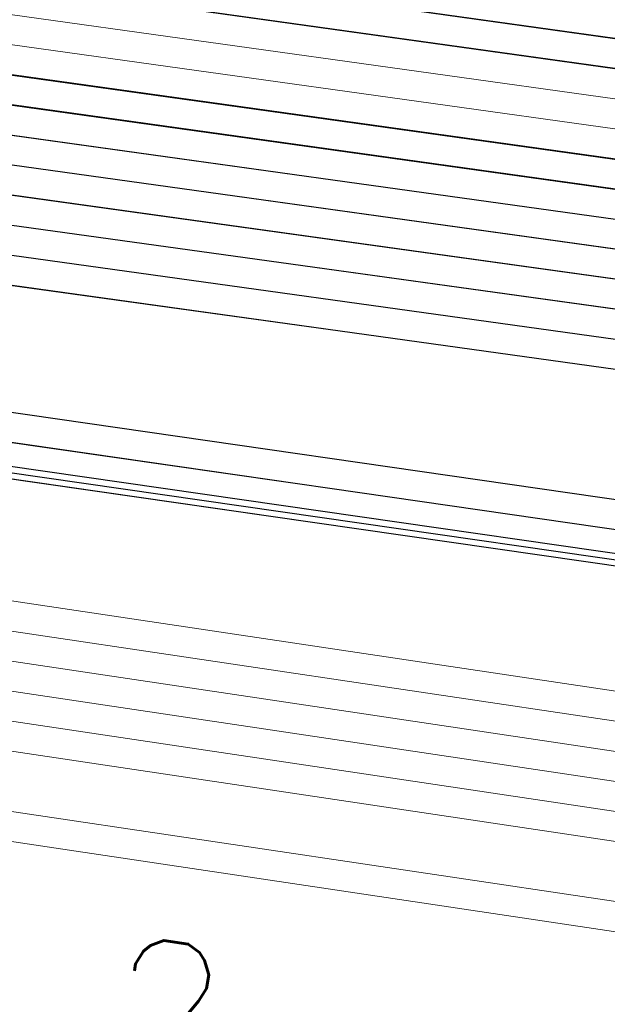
# Model space of a CAD drawing. Header units: metres. Extents: x -502 to 161, y -108 to 174.
# Tile 321 of 656: x -164.692 to -163.713, y -33.701 to -32.062. Entities that reach past the tile are written whole.
import ezdxf

# ---------------------------------------------------------------- set-up
doc = ezdxf.new("R2010")
doc.units = ezdxf.units.M
doc.header["$LTSCALE"] = 0.1
for name, color, linetype in [('BRI31-005.05-5p02-Koordinierung Lageplan 4. BA ZOB West 2022-06-15', 7, 'Continuous'), ('BRI31-005.06-5f07-Koordinierung Lageplan 4. BA ZOB Fernbusbahnh', 7, 'Continuous'), ('BRI32-005.02-5f05-Koordinierung Schemaplan 4 BA ZOB Teilbereich', 7, 'Continuous'), ('BRI32-005.03-5f06-Koordinierung Schemaplan 4 BA ZOB Teilbereich 2 Ost - Bahnhofsallee 2023-01-21', 7, 'Continuous')]:
    doc.layers.add(name, color=color, linetype=linetype)
doc.styles.add('Txt', font='txt_____.ttf')

msp = doc.modelspace()

# ---------------------------------------------------------------- linework, layer by layer
at = {"layer": 'BRI31-005.05-5p02-Koordinierung Lageplan 4. BA ZOB West 2022-06-15', "color": 250, "linetype": 'Continuous', "lineweight": 25, "true_color": 0x333333, "transparency": 33554687, "flags": 128}
for points in [[(-179.1357, -29.7394), (-178.2047, -29.9074), (-176.5237, -30.3244), (-174.8367, -30.8434), (-162.8247, -32.5154), (-157.1227, -33.4214), (-150.6707, -32.1644), (-150.3757, -32.1054), (-126.7397, -27.5954), (-121.8107, -26.6854), (-104.5117, -23.3154), (-93.6067, -21.1744), (-88.8337, -20.4444), (-81.6527, -19.0944), (-75.3827, -18.1294), (-69.6317, -17.1894), (-64.2647, -16.2324), (-63.2977, -15.6984), (-62.6077, -15.0894), (-62.1947, -14.8414), (-59.6597, -14.3864), (-59.3767, -14.3364), (-55.6447, -13.7064)], [(-55.6367, -13.7554), (-59.3687, -14.3854), (-59.6507, -14.4354), (-62.1767, -14.8894), (-62.5777, -15.1304), (-63.2687, -15.7394), (-64.2477, -16.2804), (-69.6237, -17.2384), (-75.3737, -18.1784), (-81.6437, -19.1434), (-88.8257, -20.4934), (-93.5977, -21.2234), (-104.5017, -23.3644), (-121.8007, -26.7344), (-126.7307, -27.6444), (-150.3667, -32.1544), (-150.6607, -32.2134), (-157.1217, -33.4724), (-162.8317, -32.5644), (-174.8437, -30.8934), (-176.5357, -30.3734), (-178.2147, -29.9564), (-179.1357, -29.7904)], [(-55.6287, -13.8044), (-59.3607, -14.4344), (-59.6427, -14.4844), (-62.1587, -14.9374), (-62.5477, -15.1714), (-63.2397, -15.7804), (-64.2307, -16.3284), (-69.6157, -17.2874), (-75.3647, -18.2274), (-81.6347, -19.1924), (-88.8177, -20.5424), (-93.5887, -21.2724), (-104.4917, -23.4134), (-121.7907, -26.7834), (-126.7217, -27.6934), (-150.3577, -32.2034), (-150.6507, -32.2624), (-157.1207, -33.5234), (-162.8387, -32.6134), (-174.8507, -30.9434), (-176.5477, -30.4224), (-178.2247, -30.0054), (-179.1357, -29.8414)], [(-55.6207, -13.8534), (-59.3527, -14.4834), (-59.6277, -14.5324), (-62.1407, -14.9854), (-62.5177, -15.2124), (-63.2107, -15.8214), (-64.2137, -16.3764), (-69.6077, -17.3364), (-75.3557, -18.2764), (-81.6257, -19.2414), (-88.8097, -20.5914), (-93.5797, -21.3214), (-104.4817, -23.4624), (-121.7807, -26.8324), (-126.7127, -27.7424), (-150.3487, -32.2524), (-150.6407, -32.3114), (-157.1197, -33.5744), (-162.8457, -32.6624), (-174.8577, -30.9934), (-176.5597, -30.4714), (-178.2347, -30.0544), (-179.1357, -29.8924)], [(-55.6127, -13.9024), (-59.3447, -14.5324), (-59.6247, -14.5824), (-62.1227, -15.0334), (-62.4877, -15.2534), (-63.1817, -15.8624), (-64.1967, -16.4244), (-69.5997, -17.3854), (-75.3467, -18.3254), (-81.6167, -19.2904), (-88.8017, -20.6404), (-93.5707, -21.3704), (-104.4717, -23.5114), (-121.7707, -26.8814), (-126.7037, -27.7914), (-150.3397, -32.3014), (-150.6307, -32.3604), (-157.1187, -33.6254), (-162.8527, -32.7114), (-174.8647, -31.0434), (-176.5717, -30.5204), (-178.2447, -30.1034), (-179.1357, -29.9434)], [(-55.6047, -13.9514), (-59.3367, -14.5814), (-62.1047, -15.0814), (-62.4577, -15.2944), (-63.1527, -15.9034), (-64.1797, -16.4724), (-69.5917, -17.4344), (-75.3377, -18.3744), (-81.6077, -19.3394), (-88.7937, -20.6894), (-93.5617, -21.4194), (-104.4617, -23.5604), (-121.7607, -26.9304), (-126.6947, -27.8404), (-150.3307, -32.3504), (-150.6207, -32.4094), (-157.1177, -33.6764), (-162.8597, -32.7604), (-174.8717, -31.0934), (-176.5837, -30.5694), (-178.2547, -30.1524), (-179.1357, -29.9944)], [(-56.5667, -14.3244), (-56.9487, -14.6244), (-57.8377, -15.3484), (-58.3257, -15.4954), (-59.9937, -15.7044), (-61.6697, -15.9144), (-63.7887, -16.4534), (-69.5837, -17.4834), (-75.3287, -18.4234), (-81.5687, -19.5644), (-84.6457, -20.1594), (-93.6297, -21.6994), (-104.3877, -23.8594), (-121.7187, -27.1554), (-122.6217, -27.3224), (-126.1537, -27.9814), (-137.6357, -30.1594), (-150.2927, -32.5534), (-151.8867, -32.8594), (-157.0417, -33.8394), (-163.2567, -32.9244), (-174.3647, -31.3244), (-178.3997, -30.6854)], [(-56.5467, -14.3734), (-56.9177, -14.6634), (-57.8137, -15.3934), (-58.3107, -15.5434), (-58.9957, -15.6304), (-59.9877, -15.7544), (-61.6607, -15.9634), (-63.7777, -16.5024), (-69.5757, -17.5324), (-75.3197, -18.4724), (-81.5597, -19.6134), (-84.6367, -20.2084), (-93.6207, -21.7484), (-104.3777, -23.9084), (-121.7097, -27.2044), (-122.6127, -27.3714), (-126.1447, -28.0304), (-137.6267, -30.2084), (-150.2837, -32.6024), (-151.8777, -32.9084), (-157.0407, -33.8904), (-163.2637, -32.9734), (-174.3717, -31.3734), (-178.4067, -30.7344)], [(-62.5057, -14.9114), (-62.7017, -15.0274), (-63.4007, -15.5204), (-64.2987, -16.1364), (-69.6477, -17.0914), (-75.4007, -18.0314), (-81.6707, -18.9964), (-88.8497, -20.3464), (-93.6247, -21.0764), (-104.5317, -23.2174), (-121.8307, -26.5874), (-126.7577, -27.4974), (-150.3937, -32.0074), (-150.6907, -32.0664), (-157.1247, -33.3194), (-162.8107, -32.4174), (-174.8227, -30.7434), (-176.4997, -30.2264), (-178.1847, -29.8094), (-179.1357, -29.6374)], [(-62.4797, -14.9544), (-62.6747, -15.0694), (-63.3727, -15.5614), (-64.2817, -16.1844), (-69.6397, -17.1404), (-75.3917, -18.0804), (-81.6617, -19.0454), (-88.8417, -20.3954), (-93.6157, -21.1254), (-104.5217, -23.2664), (-121.8207, -26.6364), (-126.7487, -27.5464), (-150.3847, -32.0564), (-150.6807, -32.1154), (-157.1237, -33.3704), (-162.8177, -32.4664), (-174.8297, -30.7934), (-176.5117, -30.2754), (-178.1947, -29.8584), (-179.1357, -29.6884)], [(-93.6667, -20.8314), (-98.9447, -21.7314), (-104.5737, -23.0214), (-121.8707, -26.3914), (-126.7937, -27.3014), (-150.4297, -31.8114), (-150.7307, -31.8704), (-157.1287, -33.1154), (-162.7827, -32.2214), (-174.7947, -30.5434), (-178.1657, -29.7114), (-179.1357, -29.5354)], [(-93.6587, -20.8804), (-98.9347, -21.7804), (-104.5627, -23.0704), (-121.8607, -26.4404), (-126.7847, -27.3504), (-150.4207, -31.8604), (-150.7207, -31.9194), (-157.1277, -33.1664), (-162.7897, -32.2704), (-174.8017, -30.5934), (-178.1747, -29.7604), (-179.1357, -29.5864)], [(-178.4137, -30.7834), (-174.3787, -31.4224), (-163.2707, -33.0224), (-157.0397, -33.9414), (-154.7687, -33.5094)]]:
    msp.add_lwpolyline(points, dxfattribs=at)
at = {"layer": 'BRI31-005.05-5p02-Koordinierung Lageplan 4. BA ZOB West 2022-06-15', "color": 7, "linetype": 'Continuous', "lineweight": 13, "transparency": 33554687, "flags": 128}
for points in [[(-61.4667, -16.5364), (-61.8967, -16.5874), (-64.8047, -17.0724), (-67.0677, -17.3534), (-81.2107, -19.8354), (-82.4137, -20.0454), (-83.9977, -20.3754), (-88.8717, -21.3944), (-93.5607, -22.0544), (-96.7847, -22.7254), (-98.7487, -23.1054), (-104.2927, -24.2564), (-104.8637, -24.3634), (-122.5617, -27.6464), (-126.0927, -28.3114), (-137.5747, -30.4814), (-151.2867, -33.0514), (-152.1117, -33.2054), (-156.9627, -34.1054), (-163.4867, -33.2114), (-174.4007, -31.5814), (-178.4277, -30.8814)], [(-61.4607, -16.5864), (-61.8897, -16.6374), (-64.7977, -17.1214), (-67.0607, -17.4024), (-81.2017, -19.8844), (-82.4047, -20.0944), (-83.9877, -20.4244), (-88.8627, -21.4434), (-93.5517, -22.1034), (-96.7747, -22.7744), (-98.7387, -23.1544), (-104.2827, -24.3054), (-104.8547, -24.4124), (-122.5527, -27.6954), (-126.0837, -28.3604), (-137.5657, -30.5304), (-151.2777, -33.1004), (-152.1027, -33.2544), (-156.9617, -34.1564), (-163.4937, -33.2604), (-174.4077, -31.6304), (-178.4347, -30.9304)], [(-178.4417, -30.9794), (-174.4147, -31.6794), (-163.5007, -33.3094), (-156.9607, -34.2074), (-152.0937, -33.3034), (-151.2687, -33.1494), (-137.5567, -30.5794), (-126.0747, -28.4094), (-122.5437, -27.7444), (-104.8457, -24.4614), (-104.2727, -24.3544), (-98.7287, -23.2034), (-96.7647, -22.8234), (-93.5427, -22.1524), (-88.8537, -21.4924), (-83.9777, -20.4734), (-82.3957, -20.1434), (-81.1927, -19.9334), (-67.0537, -17.4514), (-64.7907, -17.1704), (-61.8827, -16.6874), (-61.4547, -16.6364)], [(-61.4487, -16.6864), (-61.8757, -16.7374), (-64.7837, -17.2194), (-67.0467, -17.5004), (-81.1837, -19.9824), (-82.3867, -20.1924), (-83.9677, -20.5224), (-88.8447, -21.5414), (-93.5337, -22.2014), (-96.7547, -22.8724), (-98.7187, -23.2524), (-104.2627, -24.4034), (-104.8367, -24.5104), (-122.5347, -27.7934), (-126.0657, -28.4584), (-137.5477, -30.6284), (-151.2597, -33.1984), (-152.0847, -33.3524), (-156.9597, -34.2584), (-163.5077, -33.3584), (-174.4217, -31.7284), (-178.4487, -31.0284)], [(-178.4557, -31.0774), (-174.4287, -31.7774), (-163.5147, -33.4074), (-156.9587, -34.3094), (-152.0757, -33.4014), (-151.2507, -33.2474), (-137.5387, -30.6774), (-126.0567, -28.5074), (-122.5257, -27.8424), (-104.8277, -24.5594), (-104.2527, -24.4524), (-98.7087, -23.3014), (-96.7447, -22.9214), (-93.5247, -22.2504), (-88.8357, -21.5904), (-83.9577, -20.5714), (-82.3777, -20.2414), (-81.1747, -20.0314), (-67.0397, -17.5494), (-64.7767, -17.2684), (-61.8687, -16.7874), (-61.4427, -16.7364)], [(-178.4627, -31.1264), (-174.4357, -31.8264), (-163.5217, -33.4564), (-156.9577, -34.3604), (-152.0667, -33.4504), (-151.2417, -33.2964), (-137.5297, -30.7264), (-126.0477, -28.5564), (-122.5167, -27.8914), (-104.8187, -24.6084), (-104.2427, -24.5014), (-98.6987, -23.3504), (-96.7347, -22.9704), (-93.5157, -22.2994), (-88.8267, -21.6394), (-83.9477, -20.6204), (-82.3687, -20.2904), (-81.1657, -20.0804), (-67.0327, -17.5984), (-64.7697, -17.3174), (-61.8617, -16.8374), (-61.4367, -16.7864)], [(-96.7147, -23.0684), (-98.6787, -23.4484), (-104.2227, -24.5994), (-104.8007, -24.7064), (-122.4987, -27.9894), (-126.0287, -28.6544), (-137.5117, -30.8244), (-151.2237, -33.3944), (-152.0487, -33.5484), (-156.9557, -34.4624), (-163.5357, -33.5544), (-174.4497, -31.9244), (-178.4697, -31.1754)], [(-96.7047, -23.1184), (-98.6687, -23.4984), (-104.2127, -24.6474), (-104.7917, -24.7554), (-122.4897, -28.0384), (-126.0197, -28.7034), (-137.5027, -30.8734), (-151.2147, -33.4434), (-152.0397, -33.5974), (-156.9547, -34.5134), (-163.5427, -33.6034), (-174.4567, -31.9734), (-178.4767, -31.2244)]]:
    msp.add_lwpolyline(points, dxfattribs=at)
at = {"layer": 'BRI31-005.05-5p02-Koordinierung Lageplan 4. BA ZOB West 2022-06-15', "color": 251, "linetype": 'Continuous', "lineweight": 13, "true_color": 0x5b5b5b, "transparency": 33554687, "flags": 128}
for points in [[(-93.6507, -20.9294), (-98.8777, -21.8214), (-104.5517, -23.1194), (-121.8507, -26.4894), (-126.7757, -27.3994), (-150.4117, -31.9094), (-150.7107, -31.9684), (-157.1267, -33.2174), (-162.7967, -32.3194), (-174.8087, -30.6434), (-176.5547, -29.7624), (-176.4667, -28.8414), (-176.3907, -28.5144)], [(-93.6427, -20.9784), (-98.9147, -21.8784), (-104.5407, -23.1684), (-121.8407, -26.5384), (-126.7667, -27.4484), (-150.4027, -31.9584), (-150.7007, -32.0174), (-157.1257, -33.2684), (-162.8037, -32.3684), (-174.8157, -30.6934), (-176.6607, -29.8214), (-176.5657, -28.8254), (-176.4877, -28.4914)]]:
    msp.add_lwpolyline(points, dxfattribs=at)
at = {"layer": 'BRI31-005.05-5p02-Koordinierung Lageplan 4. BA ZOB West 2022-06-15', "color": 116, "linetype": 'Continuous', "lineweight": 13, "true_color": 0x007f3f, "transparency": 33554687, "flags": 128}
for points in [[(-126.7577, -27.4974), (-150.3927, -32.0074), (-150.6917, -32.0664), (-157.1247, -33.3194), (-162.8117, -32.4184), (-174.8387, -30.7404), (-176.6607, -29.8214), (-176.5657, -28.8254), (-176.4877, -28.4914), (-176.2937, -28.5374), (-176.3677, -28.8574), (-176.4487, -29.7034), (-174.7787, -30.5464), (-162.7817, -32.2204), (-157.1287, -33.1154), (-150.7297, -31.8704), (-150.4307, -31.8114), (-126.7937, -27.3014)], [(-126.7487, -27.5464), (-150.3837, -32.0564), (-150.6817, -32.1154), (-157.1237, -33.3704), (-162.8187, -32.4674), (-174.8447, -30.7904), (-176.7667, -29.8814), (-176.6647, -28.8094), (-176.5847, -28.4684), (-176.3907, -28.5144), (-176.4667, -28.8414), (-176.5547, -29.7614), (-174.7867, -30.5964), (-162.7887, -32.2694), (-157.1277, -33.1664), (-150.7197, -31.9194), (-150.4217, -31.8604), (-126.7847, -27.3504)]]:
    msp.add_lwpolyline(points, dxfattribs=at)
at = {"layer": 'BRI31-005.05-5p02-Koordinierung Lageplan 4. BA ZOB West 2022-06-15', "color": 114, "linetype": 'Continuous', "lineweight": 25, "true_color": 0x00994c, "transparency": 33554687, "flags": 128}
msp.add_lwpolyline([(-147.5077, -48.5404), (-149.9317, -47.5274), (-150.3717, -47.1584), (-151.4517, -44.7494), (-152.9727, -41.2184), (-153.1397, -40.7934), (-153.4967, -37.8694), (-154.1307, -34.4404), (-154.2627, -33.7494), (-154.4377, -33.5644), (-154.7687, -33.4994), (-154.8317, -33.5104), (-157.0407, -33.9304), (-163.2697, -33.0124), (-174.3777, -31.4124), (-178.4117, -30.7734)], dxfattribs=at)
at = {"layer": 'BRI31-005.05-5p02-Koordinierung Lageplan 4. BA ZOB West 2022-06-15', "color": 1, "linetype": 'Continuous', "lineweight": 25, "true_color": 0xff0000, "transparency": 33554687, "flags": 128}
msp.add_lwpolyline([(-178.4147, -30.7934), (-174.3807, -31.4324), (-163.2727, -33.0324), (-157.0397, -33.9514), (-154.8247, -33.5304), (-154.7707, -33.5194), (-154.4477, -33.5824), (-154.2807, -33.7594), (-154.1507, -34.4444), (-153.5167, -37.8734), (-153.1597, -40.7974), (-152.9907, -41.2264), (-151.4697, -44.7574), (-150.3877, -47.1704), (-149.9417, -47.5454), (-147.5157, -48.5584), (-147.0537, -48.7424), (-146.8017, -48.9034), (-146.4007, -48.9914), (-146.0877, -48.9824), (-145.5437, -48.6024), (-144.8637, -48.2134), (-142.8837, -47.8324)], dxfattribs=at)
at = {"layer": 'BRI31-005.06-5f07-Koordinierung Lageplan 4. BA ZOB Fernbusbahnh', "color": 250, "linetype": 'Continuous', "lineweight": 20, "true_color": 0x333333, "transparency": 33554687, "flags": 128}
for points in [[(-179.1357, -29.7394), (-178.2047, -29.9074), (-176.5237, -30.3244), (-174.8367, -30.8434), (-162.8247, -32.5154), (-157.1227, -33.4214), (-150.6707, -32.1644), (-150.3757, -32.1054), (-126.7397, -27.5954), (-121.8107, -26.6854), (-104.5117, -23.3154), (-93.6067, -21.1744), (-88.8337, -20.4444), (-81.6527, -19.0944), (-75.3827, -18.1294), (-69.6317, -17.1894), (-64.2647, -16.2324), (-63.2977, -15.6984), (-62.6077, -15.0894), (-62.1947, -14.8414), (-59.6597, -14.3864), (-59.3767, -14.3364), (-55.6447, -13.7064)], [(-55.6367, -13.7554), (-59.3687, -14.3854), (-59.6507, -14.4354), (-62.1767, -14.8894), (-62.5777, -15.1304), (-63.2687, -15.7394), (-64.2477, -16.2804), (-69.6237, -17.2384), (-75.3737, -18.1784), (-81.6437, -19.1434), (-88.8257, -20.4934), (-93.5977, -21.2234), (-104.5017, -23.3644), (-121.8007, -26.7344), (-126.7307, -27.6444), (-150.3667, -32.1544), (-150.6607, -32.2134), (-157.1217, -33.4724), (-162.8317, -32.5644), (-174.8437, -30.8934), (-176.5357, -30.3734), (-178.2147, -29.9564), (-179.1357, -29.7904)], [(-55.6287, -13.8044), (-59.3607, -14.4344), (-59.6427, -14.4844), (-62.1587, -14.9374), (-62.5477, -15.1714), (-63.2397, -15.7804), (-64.2307, -16.3284), (-69.6157, -17.2874), (-75.3647, -18.2274), (-81.6347, -19.1924), (-88.8177, -20.5424), (-93.5887, -21.2724), (-104.4917, -23.4134), (-121.7907, -26.7834), (-126.7217, -27.6934), (-150.3577, -32.2034), (-150.6507, -32.2624), (-157.1207, -33.5234), (-162.8387, -32.6134), (-174.8507, -30.9434), (-176.5477, -30.4224), (-178.2247, -30.0054), (-179.1357, -29.8414)], [(-55.6207, -13.8534), (-59.3527, -14.4834), (-59.6277, -14.5324), (-62.1407, -14.9854), (-62.5177, -15.2124), (-63.2107, -15.8214), (-64.2137, -16.3764), (-69.6077, -17.3364), (-75.3557, -18.2764), (-81.6257, -19.2414), (-88.8097, -20.5914), (-93.5797, -21.3214), (-104.4817, -23.4624), (-121.7807, -26.8324), (-126.7127, -27.7424), (-150.3487, -32.2524), (-150.6407, -32.3114), (-157.1197, -33.5744), (-162.8457, -32.6624), (-174.8577, -30.9934), (-176.5597, -30.4714), (-178.2347, -30.0544), (-179.1357, -29.8924)], [(-55.6127, -13.9024), (-59.3447, -14.5324), (-59.6247, -14.5824), (-62.1227, -15.0334), (-62.4877, -15.2534), (-63.1817, -15.8624), (-64.1967, -16.4244), (-69.5997, -17.3854), (-75.3467, -18.3254), (-81.6167, -19.2904), (-88.8017, -20.6404), (-93.5707, -21.3704), (-104.4717, -23.5114), (-121.7707, -26.8814), (-126.7037, -27.7914), (-150.3397, -32.3014), (-150.6307, -32.3604), (-157.1187, -33.6254), (-162.8527, -32.7114), (-174.8647, -31.0434), (-176.5717, -30.5204), (-178.2447, -30.1034), (-179.1357, -29.9434)], [(-55.6047, -13.9514), (-59.3367, -14.5814), (-62.1047, -15.0814), (-62.4577, -15.2944), (-63.1527, -15.9034), (-64.1797, -16.4724), (-69.5917, -17.4344), (-75.3377, -18.3744), (-81.6077, -19.3394), (-88.7937, -20.6894), (-93.5617, -21.4194), (-104.4617, -23.5604), (-121.7607, -26.9304), (-126.6947, -27.8404), (-150.3307, -32.3504), (-150.6207, -32.4094), (-157.1177, -33.6764), (-162.8597, -32.7604), (-174.8717, -31.0934), (-176.5837, -30.5694), (-178.2547, -30.1524), (-179.1357, -29.9944)], [(-56.5667, -14.3244), (-56.9487, -14.6244), (-57.8377, -15.3484), (-58.3257, -15.4954), (-59.9937, -15.7044), (-61.6697, -15.9144), (-63.7887, -16.4534), (-69.5837, -17.4834), (-75.3287, -18.4234), (-81.5687, -19.5644), (-84.6457, -20.1594), (-93.6297, -21.6994), (-104.3877, -23.8594), (-121.7187, -27.1554), (-122.6217, -27.3224), (-126.1537, -27.9814), (-137.6357, -30.1594), (-150.2927, -32.5534), (-151.8867, -32.8594), (-157.0417, -33.8394), (-163.2567, -32.9244), (-174.3647, -31.3244), (-178.3997, -30.6854)], [(-56.5467, -14.3734), (-56.9177, -14.6634), (-57.8137, -15.3934), (-58.3107, -15.5434), (-58.9957, -15.6304), (-59.9877, -15.7544), (-61.6607, -15.9634), (-63.7777, -16.5024), (-69.5757, -17.5324), (-75.3197, -18.4724), (-81.5597, -19.6134), (-84.6367, -20.2084), (-93.6207, -21.7484), (-104.3777, -23.9084), (-121.7097, -27.2044), (-122.6127, -27.3714), (-126.1447, -28.0304), (-137.6267, -30.2084), (-150.2837, -32.6024), (-151.8777, -32.9084), (-157.0407, -33.8904), (-163.2637, -32.9734), (-174.3717, -31.3734), (-178.4067, -30.7344)], [(-62.5057, -14.9114), (-62.7017, -15.0274), (-63.4007, -15.5204), (-64.2987, -16.1364), (-69.6477, -17.0914), (-75.4007, -18.0314), (-81.6707, -18.9964), (-88.8497, -20.3464), (-93.6247, -21.0764), (-104.5317, -23.2174), (-121.8307, -26.5874), (-126.7577, -27.4974), (-150.3937, -32.0074), (-150.6907, -32.0664), (-157.1247, -33.3194), (-162.8107, -32.4174), (-174.8227, -30.7434), (-176.4997, -30.2264), (-178.1847, -29.8094), (-179.1357, -29.6374)], [(-62.4797, -14.9544), (-62.6747, -15.0694), (-63.3727, -15.5614), (-64.2817, -16.1844), (-69.6397, -17.1404), (-75.3917, -18.0804), (-81.6617, -19.0454), (-88.8417, -20.3954), (-93.6157, -21.1254), (-104.5217, -23.2664), (-121.8207, -26.6364), (-126.7487, -27.5464), (-150.3847, -32.0564), (-150.6807, -32.1154), (-157.1237, -33.3704), (-162.8177, -32.4664), (-174.8297, -30.7934), (-176.5117, -30.2754), (-178.1947, -29.8584), (-179.1357, -29.6884)], [(-93.6667, -20.8314), (-98.9447, -21.7314), (-104.5737, -23.0214), (-121.8707, -26.3914), (-126.7937, -27.3014), (-150.4297, -31.8114), (-150.7307, -31.8704), (-157.1287, -33.1154), (-162.7827, -32.2214), (-174.7947, -30.5434), (-178.1657, -29.7114), (-179.1357, -29.5354)], [(-93.6587, -20.8804), (-98.9347, -21.7804), (-104.5627, -23.0704), (-121.8607, -26.4404), (-126.7847, -27.3504), (-150.4207, -31.8604), (-150.7207, -31.9194), (-157.1277, -33.1664), (-162.7897, -32.2704), (-174.8017, -30.5934), (-178.1747, -29.7604), (-179.1357, -29.5864)], [(-178.4137, -30.7834), (-174.3787, -31.4224), (-163.2707, -33.0224), (-157.0397, -33.9414), (-154.7687, -33.5094)]]:
    msp.add_lwpolyline(points, dxfattribs=at)
at = {"layer": 'BRI31-005.06-5f07-Koordinierung Lageplan 4. BA ZOB Fernbusbahnh', "color": 7, "linetype": 'Continuous', "lineweight": 9, "transparency": 33554687, "flags": 128}
for points in [[(-61.4667, -16.5364), (-61.8967, -16.5874), (-64.8047, -17.0724), (-67.0677, -17.3534), (-81.2107, -19.8354), (-82.4137, -20.0454), (-83.9977, -20.3754), (-88.8717, -21.3944), (-93.5607, -22.0544), (-96.7847, -22.7254), (-98.7487, -23.1054), (-104.2927, -24.2564), (-104.8637, -24.3634), (-122.5617, -27.6464), (-126.0927, -28.3114), (-137.5747, -30.4814), (-151.2867, -33.0514), (-152.1117, -33.2054), (-156.9627, -34.1054), (-163.4867, -33.2114), (-174.4007, -31.5814), (-178.4277, -30.8814)], [(-61.4607, -16.5864), (-61.8897, -16.6374), (-64.7977, -17.1214), (-67.0607, -17.4024), (-81.2017, -19.8844), (-82.4047, -20.0944), (-83.9877, -20.4244), (-88.8627, -21.4434), (-93.5517, -22.1034), (-96.7747, -22.7744), (-98.7387, -23.1544), (-104.2827, -24.3054), (-104.8547, -24.4124), (-122.5527, -27.6954), (-126.0837, -28.3604), (-137.5657, -30.5304), (-151.2777, -33.1004), (-152.1027, -33.2544), (-156.9617, -34.1564), (-163.4937, -33.2604), (-174.4077, -31.6304), (-178.4347, -30.9304)], [(-178.4417, -30.9794), (-174.4147, -31.6794), (-163.5007, -33.3094), (-156.9607, -34.2074), (-152.0937, -33.3034), (-151.2687, -33.1494), (-137.5567, -30.5794), (-126.0747, -28.4094), (-122.5437, -27.7444), (-104.8457, -24.4614), (-104.2727, -24.3544), (-98.7287, -23.2034), (-96.7647, -22.8234), (-93.5427, -22.1524), (-88.8537, -21.4924), (-83.9777, -20.4734), (-82.3957, -20.1434), (-81.1927, -19.9334), (-67.0537, -17.4514), (-64.7907, -17.1704), (-61.8827, -16.6874), (-61.4547, -16.6364)], [(-61.4487, -16.6864), (-61.8757, -16.7374), (-64.7837, -17.2194), (-67.0467, -17.5004), (-81.1837, -19.9824), (-82.3867, -20.1924), (-83.9677, -20.5224), (-88.8447, -21.5414), (-93.5337, -22.2014), (-96.7547, -22.8724), (-98.7187, -23.2524), (-104.2627, -24.4034), (-104.8367, -24.5104), (-122.5347, -27.7934), (-126.0657, -28.4584), (-137.5477, -30.6284), (-151.2597, -33.1984), (-152.0847, -33.3524), (-156.9597, -34.2584), (-163.5077, -33.3584), (-174.4217, -31.7284), (-178.4487, -31.0284)], [(-178.4557, -31.0774), (-174.4287, -31.7774), (-163.5147, -33.4074), (-156.9587, -34.3094), (-152.0757, -33.4014), (-151.2507, -33.2474), (-137.5387, -30.6774), (-126.0567, -28.5074), (-122.5257, -27.8424), (-104.8277, -24.5594), (-104.2527, -24.4524), (-98.7087, -23.3014), (-96.7447, -22.9214), (-93.5247, -22.2504), (-88.8357, -21.5904), (-83.9577, -20.5714), (-82.3777, -20.2414), (-81.1747, -20.0314), (-67.0397, -17.5494), (-64.7767, -17.2684), (-61.8687, -16.7874), (-61.4427, -16.7364)], [(-178.4627, -31.1264), (-174.4357, -31.8264), (-163.5217, -33.4564), (-156.9577, -34.3604), (-152.0667, -33.4504), (-151.2417, -33.2964), (-137.5297, -30.7264), (-126.0477, -28.5564), (-122.5167, -27.8914), (-104.8187, -24.6084), (-104.2427, -24.5014), (-98.6987, -23.3504), (-96.7347, -22.9704), (-93.5157, -22.2994), (-88.8267, -21.6394), (-83.9477, -20.6204), (-82.3687, -20.2904), (-81.1657, -20.0804), (-67.0327, -17.5984), (-64.7697, -17.3174), (-61.8617, -16.8374), (-61.4367, -16.7864)], [(-96.7147, -23.0684), (-98.6787, -23.4484), (-104.2227, -24.5994), (-104.8007, -24.7064), (-122.4987, -27.9894), (-126.0287, -28.6544), (-137.5117, -30.8244), (-151.2237, -33.3944), (-152.0487, -33.5484), (-156.9557, -34.4624), (-163.5357, -33.5544), (-174.4497, -31.9244), (-178.4697, -31.1754)], [(-96.7047, -23.1184), (-98.6687, -23.4984), (-104.2127, -24.6474), (-104.7917, -24.7554), (-122.4897, -28.0384), (-126.0197, -28.7034), (-137.5027, -30.8734), (-151.2147, -33.4434), (-152.0397, -33.5974), (-156.9547, -34.5134), (-163.5427, -33.6034), (-174.4567, -31.9734), (-178.4767, -31.2244)]]:
    msp.add_lwpolyline(points, dxfattribs=at)
at = {"layer": 'BRI31-005.06-5f07-Koordinierung Lageplan 4. BA ZOB Fernbusbahnh', "color": 114, "linetype": 'Continuous', "lineweight": 20, "true_color": 0x00994c, "transparency": 33554687, "flags": 128}
msp.add_lwpolyline([(-147.5077, -48.5404), (-149.9317, -47.5274), (-150.3717, -47.1584), (-151.4517, -44.7494), (-152.9727, -41.2184), (-153.1397, -40.7934), (-153.4967, -37.8694), (-154.1307, -34.4404), (-154.2627, -33.7494), (-154.4377, -33.5644), (-154.7687, -33.4994), (-154.8317, -33.5104), (-157.0407, -33.9304), (-163.2697, -33.0124), (-174.3777, -31.4124), (-178.4117, -30.7734)], dxfattribs=at)
at = {"layer": 'BRI31-005.06-5f07-Koordinierung Lageplan 4. BA ZOB Fernbusbahnh', "color": 1, "linetype": 'Continuous', "lineweight": 20, "true_color": 0xff0000, "transparency": 33554687, "flags": 128}
msp.add_lwpolyline([(-178.4147, -30.7934), (-174.3807, -31.4324), (-163.2727, -33.0324), (-157.0397, -33.9514), (-154.8247, -33.5304), (-154.7707, -33.5194), (-154.4477, -33.5824), (-154.2807, -33.7594), (-154.1507, -34.4444), (-153.5167, -37.8734), (-153.1597, -40.7974), (-152.9907, -41.2264), (-151.4697, -44.7574), (-150.3877, -47.1704), (-149.9417, -47.5454), (-147.5157, -48.5584), (-147.0537, -48.7424), (-146.8017, -48.9034), (-146.4007, -48.9914), (-146.0877, -48.9824), (-145.5437, -48.6024), (-144.8637, -48.2134), (-142.8837, -47.8324)], dxfattribs=at)
at = {"layer": 'BRI32-005.02-5f05-Koordinierung Schemaplan 4 BA ZOB Teilbereich', "color": 250, "linetype": 'Continuous', "lineweight": 25, "true_color": 0x333333, "transparency": 33554687, "flags": 128}
for points in [[(-179.1357, -29.7394), (-178.2047, -29.9074), (-176.5237, -30.3244), (-174.8367, -30.8434), (-162.8247, -32.5154), (-157.1227, -33.4214), (-150.6707, -32.1644), (-150.3757, -32.1054), (-126.7397, -27.5954), (-121.8107, -26.6854), (-104.5117, -23.3154), (-93.6067, -21.1744), (-88.8337, -20.4444), (-81.6527, -19.0944), (-75.3827, -18.1294), (-69.6317, -17.1894), (-64.2647, -16.2324), (-63.2977, -15.6984), (-62.6077, -15.0894), (-62.1947, -14.8414), (-59.6597, -14.3864), (-59.3767, -14.3364), (-55.6447, -13.7064)], [(-55.6367, -13.7554), (-59.3687, -14.3854), (-59.6507, -14.4354), (-62.1767, -14.8894), (-62.5777, -15.1304), (-63.2687, -15.7394), (-64.2477, -16.2804), (-69.6237, -17.2384), (-75.3737, -18.1784), (-81.6437, -19.1434), (-88.8257, -20.4934), (-93.5977, -21.2234), (-104.5017, -23.3644), (-121.8007, -26.7344), (-126.7307, -27.6444), (-150.3667, -32.1544), (-150.6607, -32.2134), (-157.1217, -33.4724), (-162.8317, -32.5644), (-174.8437, -30.8934), (-176.5357, -30.3734), (-178.2147, -29.9564), (-179.1357, -29.7904)], [(-55.6287, -13.8044), (-59.3607, -14.4344), (-59.6427, -14.4844), (-62.1587, -14.9374), (-62.5477, -15.1714), (-63.2397, -15.7804), (-64.2307, -16.3284), (-69.6157, -17.2874), (-75.3647, -18.2274), (-81.6347, -19.1924), (-88.8177, -20.5424), (-93.5887, -21.2724), (-104.4917, -23.4134), (-121.7907, -26.7834), (-126.7217, -27.6934), (-150.3577, -32.2034), (-150.6507, -32.2624), (-157.1207, -33.5234), (-162.8387, -32.6134), (-174.8507, -30.9434), (-176.5477, -30.4224), (-178.2247, -30.0054), (-179.1357, -29.8414)], [(-55.6207, -13.8534), (-59.3527, -14.4834), (-59.6277, -14.5324), (-62.1407, -14.9854), (-62.5177, -15.2124), (-63.2107, -15.8214), (-64.2137, -16.3764), (-69.6077, -17.3364), (-75.3557, -18.2764), (-81.6257, -19.2414), (-88.8097, -20.5914), (-93.5797, -21.3214), (-104.4817, -23.4624), (-121.7807, -26.8324), (-126.7127, -27.7424), (-150.3487, -32.2524), (-150.6407, -32.3114), (-157.1197, -33.5744), (-162.8457, -32.6624), (-174.8577, -30.9934), (-176.5597, -30.4714), (-178.2347, -30.0544), (-179.1357, -29.8924)], [(-55.6127, -13.9024), (-59.3447, -14.5324), (-59.6247, -14.5824), (-62.1227, -15.0334), (-62.4877, -15.2534), (-63.1817, -15.8624), (-64.1967, -16.4244), (-69.5997, -17.3854), (-75.3467, -18.3254), (-81.6167, -19.2904), (-88.8017, -20.6404), (-93.5707, -21.3704), (-104.4717, -23.5114), (-121.7707, -26.8814), (-126.7037, -27.7914), (-150.3397, -32.3014), (-150.6307, -32.3604), (-157.1187, -33.6254), (-162.8527, -32.7114), (-174.8647, -31.0434), (-176.5717, -30.5204), (-178.2447, -30.1034), (-179.1357, -29.9434)], [(-55.6047, -13.9514), (-59.3367, -14.5814), (-62.1047, -15.0814), (-62.4577, -15.2944), (-63.1527, -15.9034), (-64.1797, -16.4724), (-69.5917, -17.4344), (-75.3377, -18.3744), (-81.6077, -19.3394), (-88.7937, -20.6894), (-93.5617, -21.4194), (-104.4617, -23.5604), (-121.7607, -26.9304), (-126.6947, -27.8404), (-150.3307, -32.3504), (-150.6207, -32.4094), (-157.1177, -33.6764), (-162.8597, -32.7604), (-174.8717, -31.0934), (-176.5837, -30.5694), (-178.2547, -30.1524), (-179.1357, -29.9944)], [(-56.5667, -14.3244), (-56.9487, -14.6244), (-57.8377, -15.3484), (-58.3257, -15.4954), (-59.9937, -15.7044), (-61.6697, -15.9144), (-63.7887, -16.4534), (-69.5837, -17.4834), (-75.3287, -18.4234), (-81.5687, -19.5644), (-84.6457, -20.1594), (-93.6297, -21.6994), (-104.3877, -23.8594), (-121.7187, -27.1554), (-122.6217, -27.3224), (-126.1537, -27.9814), (-137.6357, -30.1594), (-150.2927, -32.5534), (-151.8867, -32.8594), (-157.0417, -33.8394), (-163.2567, -32.9244), (-174.3647, -31.3244), (-178.3997, -30.6854)], [(-56.5467, -14.3734), (-56.9177, -14.6634), (-57.8137, -15.3934), (-58.3107, -15.5434), (-58.9957, -15.6304), (-59.9877, -15.7544), (-61.6607, -15.9634), (-63.7777, -16.5024), (-69.5757, -17.5324), (-75.3197, -18.4724), (-81.5597, -19.6134), (-84.6367, -20.2084), (-93.6207, -21.7484), (-104.3777, -23.9084), (-121.7097, -27.2044), (-122.6127, -27.3714), (-126.1447, -28.0304), (-137.6267, -30.2084), (-150.2837, -32.6024), (-151.8777, -32.9084), (-157.0407, -33.8904), (-163.2637, -32.9734), (-174.3717, -31.3734), (-178.4067, -30.7344)], [(-93.6667, -20.8314), (-98.9447, -21.7314), (-104.5737, -23.0214), (-121.8707, -26.3914), (-126.7937, -27.3014), (-150.4297, -31.8114), (-150.7307, -31.8704), (-157.1287, -33.1154), (-162.7827, -32.2214), (-174.7947, -30.5434), (-178.1657, -29.7114), (-179.1357, -29.5354)], [(-93.6587, -20.8804), (-98.9347, -21.7804), (-104.5627, -23.0704), (-121.8607, -26.4404), (-126.7847, -27.3504), (-150.4207, -31.8604), (-150.7207, -31.9194), (-157.1277, -33.1664), (-162.7897, -32.2704), (-174.8017, -30.5934), (-178.1747, -29.7604), (-179.1357, -29.5864)]]:
    msp.add_lwpolyline(points, dxfattribs=at)
at = {"layer": 'BRI32-005.02-5f05-Koordinierung Schemaplan 4 BA ZOB Teilbereich', "color": 251, "linetype": 'Continuous', "lineweight": 13, "true_color": 0x5b5b5b, "transparency": 33554687, "flags": 128}
for points in [[(-93.6507, -20.9294), (-98.8777, -21.8214), (-104.5517, -23.1194), (-121.8507, -26.4894), (-126.7757, -27.3994), (-150.4117, -31.9094), (-150.7107, -31.9684), (-157.1267, -33.2174), (-162.7967, -32.3194), (-174.8087, -30.6434), (-176.5547, -29.7624), (-176.4667, -28.8414), (-176.3907, -28.5144)], [(-93.6427, -20.9784), (-98.9147, -21.8784), (-104.5407, -23.1684), (-121.8407, -26.5384), (-126.7667, -27.4484), (-150.4027, -31.9584), (-150.7007, -32.0174), (-157.1257, -33.2684), (-162.8037, -32.3684), (-174.8157, -30.6934), (-176.6607, -29.8214), (-176.5657, -28.8254), (-176.4877, -28.4914)]]:
    msp.add_lwpolyline(points, dxfattribs=at)
at = {"layer": 'BRI32-005.02-5f05-Koordinierung Schemaplan 4 BA ZOB Teilbereich', "color": 7, "linetype": 'Continuous', "lineweight": 13, "transparency": 33554687, "flags": 128}
for points in [[(-96.7147, -23.0684), (-98.6787, -23.4484), (-104.2227, -24.5994), (-104.8007, -24.7064), (-122.4987, -27.9894), (-126.0287, -28.6544), (-137.5117, -30.8244), (-151.2237, -33.3944), (-152.0487, -33.5484), (-156.9557, -34.4624), (-163.5357, -33.5544), (-174.4497, -31.9244), (-178.4697, -31.1754)], [(-96.7047, -23.1184), (-98.6687, -23.4984), (-104.2127, -24.6474), (-104.7917, -24.7554), (-122.4897, -28.0384), (-126.0197, -28.7034), (-137.5027, -30.8734), (-151.2147, -33.4434), (-152.0397, -33.5974), (-156.9547, -34.5134), (-163.5427, -33.6034), (-174.4567, -31.9734), (-178.4767, -31.2244)]]:
    msp.add_lwpolyline(points, dxfattribs=at)
at = {"layer": 'BRI32-005.02-5f05-Koordinierung Schemaplan 4 BA ZOB Teilbereich', "color": 116, "linetype": 'Continuous', "lineweight": 13, "true_color": 0x007f3f, "transparency": 33554687, "flags": 128}
for points in [[(-126.7577, -27.4974), (-150.3927, -32.0074), (-150.6917, -32.0664), (-157.1247, -33.3194), (-162.8117, -32.4184), (-174.8387, -30.7404), (-176.6607, -29.8214), (-176.5657, -28.8254), (-176.4877, -28.4914), (-176.2937, -28.5374), (-176.3677, -28.8574), (-176.4487, -29.7034), (-174.7787, -30.5464), (-162.7817, -32.2204), (-157.1287, -33.1154), (-150.7297, -31.8704), (-150.4307, -31.8114), (-126.7937, -27.3014)], [(-126.7487, -27.5464), (-150.3837, -32.0564), (-150.6817, -32.1154), (-157.1237, -33.3704), (-162.8187, -32.4674), (-174.8447, -30.7904), (-176.7667, -29.8814), (-176.6647, -28.8094), (-176.5847, -28.4684), (-176.3907, -28.5144), (-176.4667, -28.8414), (-176.5547, -29.7614), (-174.7867, -30.5964), (-162.7887, -32.2694), (-157.1277, -33.1664), (-150.7197, -31.9194), (-150.4217, -31.8604), (-126.7847, -27.3504)]]:
    msp.add_lwpolyline(points, dxfattribs=at)
at = {"layer": 'BRI32-005.03-5f06-Koordinierung Schemaplan 4 BA ZOB Teilbereich 2 Ost - Bahnhofsallee 2023-01-21', "color": 250, "linetype": 'Continuous', "lineweight": 20, "true_color": 0x333333, "transparency": 33554687, "flags": 128}
for points in [[(-179.1357, -29.7394), (-178.2047, -29.9074), (-176.5237, -30.3244), (-174.8367, -30.8434), (-162.8247, -32.5154), (-157.1227, -33.4214), (-150.6707, -32.1644), (-150.3757, -32.1054), (-126.7397, -27.5954), (-121.8107, -26.6854), (-104.5117, -23.3154), (-93.6067, -21.1744), (-88.8337, -20.4444), (-81.6527, -19.0944), (-75.3827, -18.1294), (-69.6317, -17.1894), (-64.2647, -16.2324), (-63.2977, -15.6984), (-62.6077, -15.0894), (-62.1947, -14.8414), (-59.6597, -14.3864), (-59.3767, -14.3364), (-55.6447, -13.7064)], [(-55.6367, -13.7554), (-59.3687, -14.3854), (-59.6507, -14.4354), (-62.1767, -14.8894), (-62.5777, -15.1304), (-63.2687, -15.7394), (-64.2477, -16.2804), (-69.6237, -17.2384), (-75.3737, -18.1784), (-81.6437, -19.1434), (-88.8257, -20.4934), (-93.5977, -21.2234), (-104.5017, -23.3644), (-121.8007, -26.7344), (-126.7307, -27.6444), (-150.3667, -32.1544), (-150.6607, -32.2134), (-157.1217, -33.4724), (-162.8317, -32.5644), (-174.8437, -30.8934), (-176.5357, -30.3734), (-178.2147, -29.9564), (-179.1357, -29.7904)], [(-55.6287, -13.8044), (-59.3607, -14.4344), (-59.6427, -14.4844), (-62.1587, -14.9374), (-62.5477, -15.1714), (-63.2397, -15.7804), (-64.2307, -16.3284), (-69.6157, -17.2874), (-75.3647, -18.2274), (-81.6347, -19.1924), (-88.8177, -20.5424), (-93.5887, -21.2724), (-104.4917, -23.4134), (-121.7907, -26.7834), (-126.7217, -27.6934), (-150.3577, -32.2034), (-150.6507, -32.2624), (-157.1207, -33.5234), (-162.8387, -32.6134), (-174.8507, -30.9434), (-176.5477, -30.4224), (-178.2247, -30.0054), (-179.1357, -29.8414)], [(-55.6207, -13.8534), (-59.3527, -14.4834), (-59.6277, -14.5324), (-62.1407, -14.9854), (-62.5177, -15.2124), (-63.2107, -15.8214), (-64.2137, -16.3764), (-69.6077, -17.3364), (-75.3557, -18.2764), (-81.6257, -19.2414), (-88.8097, -20.5914), (-93.5797, -21.3214), (-104.4817, -23.4624), (-121.7807, -26.8324), (-126.7127, -27.7424), (-150.3487, -32.2524), (-150.6407, -32.3114), (-157.1197, -33.5744), (-162.8457, -32.6624), (-174.8577, -30.9934), (-176.5597, -30.4714), (-178.2347, -30.0544), (-179.1357, -29.8924)], [(-55.6127, -13.9024), (-59.3447, -14.5324), (-59.6247, -14.5824), (-62.1227, -15.0334), (-62.4877, -15.2534), (-63.1817, -15.8624), (-64.1967, -16.4244), (-69.5997, -17.3854), (-75.3467, -18.3254), (-81.6167, -19.2904), (-88.8017, -20.6404), (-93.5707, -21.3704), (-104.4717, -23.5114), (-121.7707, -26.8814), (-126.7037, -27.7914), (-150.3397, -32.3014), (-150.6307, -32.3604), (-157.1187, -33.6254), (-162.8527, -32.7114), (-174.8647, -31.0434), (-176.5717, -30.5204), (-178.2447, -30.1034), (-179.1357, -29.9434)], [(-55.6047, -13.9514), (-59.3367, -14.5814), (-62.1047, -15.0814), (-62.4577, -15.2944), (-63.1527, -15.9034), (-64.1797, -16.4724), (-69.5917, -17.4344), (-75.3377, -18.3744), (-81.6077, -19.3394), (-88.7937, -20.6894), (-93.5617, -21.4194), (-104.4617, -23.5604), (-121.7607, -26.9304), (-126.6947, -27.8404), (-150.3307, -32.3504), (-150.6207, -32.4094), (-157.1177, -33.6764), (-162.8597, -32.7604), (-174.8717, -31.0934), (-176.5837, -30.5694), (-178.2547, -30.1524), (-179.1357, -29.9944)], [(-56.5667, -14.3244), (-56.9487, -14.6244), (-57.8377, -15.3484), (-58.3257, -15.4954), (-59.9937, -15.7044), (-61.6697, -15.9144), (-63.7887, -16.4534), (-69.5837, -17.4834), (-75.3287, -18.4234), (-81.5687, -19.5644), (-84.6457, -20.1594), (-93.6297, -21.6994), (-104.3877, -23.8594), (-121.7187, -27.1554), (-122.6217, -27.3224), (-126.1537, -27.9814), (-137.6357, -30.1594), (-150.2927, -32.5534), (-151.8867, -32.8594), (-157.0417, -33.8394), (-163.2567, -32.9244), (-174.3647, -31.3244), (-178.3997, -30.6854)], [(-56.5467, -14.3734), (-56.9177, -14.6634), (-57.8137, -15.3934), (-58.3107, -15.5434), (-58.9957, -15.6304), (-59.9877, -15.7544), (-61.6607, -15.9634), (-63.7777, -16.5024), (-69.5757, -17.5324), (-75.3197, -18.4724), (-81.5597, -19.6134), (-84.6367, -20.2084), (-93.6207, -21.7484), (-104.3777, -23.9084), (-121.7097, -27.2044), (-122.6127, -27.3714), (-126.1447, -28.0304), (-137.6267, -30.2084), (-150.2837, -32.6024), (-151.8777, -32.9084), (-157.0407, -33.8904), (-163.2637, -32.9734), (-174.3717, -31.3734), (-178.4067, -30.7344)], [(-62.5057, -14.9114), (-62.7017, -15.0274), (-63.4007, -15.5204), (-64.2987, -16.1364), (-69.6477, -17.0914), (-75.4007, -18.0314), (-81.6707, -18.9964), (-88.8497, -20.3464), (-93.6247, -21.0764), (-104.5317, -23.2174), (-121.8307, -26.5874), (-126.7577, -27.4974), (-150.3937, -32.0074), (-150.6907, -32.0664), (-157.1247, -33.3194), (-162.8107, -32.4174), (-174.8227, -30.7434), (-176.4997, -30.2264), (-178.1847, -29.8094), (-179.1357, -29.6374)], [(-62.4797, -14.9544), (-62.6747, -15.0694), (-63.3727, -15.5614), (-64.2817, -16.1844), (-69.6397, -17.1404), (-75.3917, -18.0804), (-81.6617, -19.0454), (-88.8417, -20.3954), (-93.6157, -21.1254), (-104.5217, -23.2664), (-121.8207, -26.6364), (-126.7487, -27.5464), (-150.3847, -32.0564), (-150.6807, -32.1154), (-157.1237, -33.3704), (-162.8177, -32.4664), (-174.8297, -30.7934), (-176.5117, -30.2754), (-178.1947, -29.8584), (-179.1357, -29.6884)], [(-93.6667, -20.8314), (-98.9447, -21.7314), (-104.5737, -23.0214), (-121.8707, -26.3914), (-126.7937, -27.3014), (-150.4297, -31.8114), (-150.7307, -31.8704), (-157.1287, -33.1154), (-162.7827, -32.2214), (-174.7947, -30.5434), (-178.1657, -29.7114), (-179.1357, -29.5354)], [(-93.6587, -20.8804), (-98.9347, -21.7804), (-104.5627, -23.0704), (-121.8607, -26.4404), (-126.7847, -27.3504), (-150.4207, -31.8604), (-150.7207, -31.9194), (-157.1277, -33.1664), (-162.7897, -32.2704), (-174.8017, -30.5934), (-178.1747, -29.7604), (-179.1357, -29.5864)]]:
    msp.add_lwpolyline(points, dxfattribs=at)
at = {"layer": 'BRI32-005.03-5f06-Koordinierung Schemaplan 4 BA ZOB Teilbereich 2 Ost - Bahnhofsallee 2023-01-21', "color": 7, "linetype": 'Continuous', "lineweight": 9, "transparency": 33554687, "flags": 128}
for points in [[(-61.4667, -16.5364), (-61.8967, -16.5874), (-64.8047, -17.0724), (-67.0677, -17.3534), (-81.2107, -19.8354), (-82.4137, -20.0454), (-83.9977, -20.3754), (-88.8717, -21.3944), (-93.5607, -22.0544), (-96.7847, -22.7254), (-98.7487, -23.1054), (-104.2927, -24.2564), (-104.8637, -24.3634), (-122.5617, -27.6464), (-126.0927, -28.3114), (-137.5747, -30.4814), (-151.2867, -33.0514), (-152.1117, -33.2054), (-156.9627, -34.1054), (-163.4867, -33.2114), (-174.4007, -31.5814), (-178.4277, -30.8814)], [(-61.4607, -16.5864), (-61.8897, -16.6374), (-64.7977, -17.1214), (-67.0607, -17.4024), (-81.2017, -19.8844), (-82.4047, -20.0944), (-83.9877, -20.4244), (-88.8627, -21.4434), (-93.5517, -22.1034), (-96.7747, -22.7744), (-98.7387, -23.1544), (-104.2827, -24.3054), (-104.8547, -24.4124), (-122.5527, -27.6954), (-126.0837, -28.3604), (-137.5657, -30.5304), (-151.2777, -33.1004), (-152.1027, -33.2544), (-156.9617, -34.1564), (-163.4937, -33.2604), (-174.4077, -31.6304), (-178.4347, -30.9304)], [(-178.4417, -30.9794), (-174.4147, -31.6794), (-163.5007, -33.3094), (-156.9607, -34.2074), (-152.0937, -33.3034), (-151.2687, -33.1494), (-137.5567, -30.5794), (-126.0747, -28.4094), (-122.5437, -27.7444), (-104.8457, -24.4614), (-104.2727, -24.3544), (-98.7287, -23.2034), (-96.7647, -22.8234), (-93.5427, -22.1524), (-88.8537, -21.4924), (-83.9777, -20.4734), (-82.3957, -20.1434), (-81.1927, -19.9334), (-67.0537, -17.4514), (-64.7907, -17.1704), (-61.8827, -16.6874), (-61.4547, -16.6364)], [(-61.4487, -16.6864), (-61.8757, -16.7374), (-64.7837, -17.2194), (-67.0467, -17.5004), (-81.1837, -19.9824), (-82.3867, -20.1924), (-83.9677, -20.5224), (-88.8447, -21.5414), (-93.5337, -22.2014), (-96.7547, -22.8724), (-98.7187, -23.2524), (-104.2627, -24.4034), (-104.8367, -24.5104), (-122.5347, -27.7934), (-126.0657, -28.4584), (-137.5477, -30.6284), (-151.2597, -33.1984), (-152.0847, -33.3524), (-156.9597, -34.2584), (-163.5077, -33.3584), (-174.4217, -31.7284), (-178.4487, -31.0284)], [(-178.4557, -31.0774), (-174.4287, -31.7774), (-163.5147, -33.4074), (-156.9587, -34.3094), (-152.0757, -33.4014), (-151.2507, -33.2474), (-137.5387, -30.6774), (-126.0567, -28.5074), (-122.5257, -27.8424), (-104.8277, -24.5594), (-104.2527, -24.4524), (-98.7087, -23.3014), (-96.7447, -22.9214), (-93.5247, -22.2504), (-88.8357, -21.5904), (-83.9577, -20.5714), (-82.3777, -20.2414), (-81.1747, -20.0314), (-67.0397, -17.5494), (-64.7767, -17.2684), (-61.8687, -16.7874), (-61.4427, -16.7364)], [(-178.4627, -31.1264), (-174.4357, -31.8264), (-163.5217, -33.4564), (-156.9577, -34.3604), (-152.0667, -33.4504), (-151.2417, -33.2964), (-137.5297, -30.7264), (-126.0477, -28.5564), (-122.5167, -27.8914), (-104.8187, -24.6084), (-104.2427, -24.5014), (-98.6987, -23.3504), (-96.7347, -22.9704), (-93.5157, -22.2994), (-88.8267, -21.6394), (-83.9477, -20.6204), (-82.3687, -20.2904), (-81.1657, -20.0804), (-67.0327, -17.5984), (-64.7697, -17.3174), (-61.8617, -16.8374), (-61.4367, -16.7864)], [(-96.7147, -23.0684), (-98.6787, -23.4484), (-104.2227, -24.5994), (-104.8007, -24.7064), (-122.4987, -27.9894), (-126.0287, -28.6544), (-137.5117, -30.8244), (-151.2237, -33.3944), (-152.0487, -33.5484), (-156.9557, -34.4624), (-163.5357, -33.5544), (-174.4497, -31.9244), (-178.4697, -31.1754)], [(-96.7047, -23.1184), (-98.6687, -23.4984), (-104.2127, -24.6474), (-104.7917, -24.7554), (-122.4897, -28.0384), (-126.0197, -28.7034), (-137.5027, -30.8734), (-151.2147, -33.4434), (-152.0397, -33.5974), (-156.9547, -34.5134), (-163.5427, -33.6034), (-174.4567, -31.9734), (-178.4767, -31.2244)]]:
    msp.add_lwpolyline(points, dxfattribs=at)
at = {"layer": 'BRI32-005.03-5f06-Koordinierung Schemaplan 4 BA ZOB Teilbereich 2 Ost - Bahnhofsallee 2023-01-21', "color": 251, "linetype": 'Continuous', "lineweight": 9, "true_color": 0x5b5b5b, "transparency": 33554687, "flags": 128}
for points in [[(-93.6507, -20.9294), (-98.8777, -21.8214), (-104.5517, -23.1194), (-121.8507, -26.4894), (-126.7757, -27.3994), (-150.4117, -31.9094), (-150.7107, -31.9684), (-157.1267, -33.2174), (-162.7967, -32.3194), (-174.8087, -30.6434), (-176.5547, -29.7624), (-176.4667, -28.8414), (-176.3907, -28.5144)], [(-93.6427, -20.9784), (-98.9147, -21.8784), (-104.5407, -23.1684), (-121.8407, -26.5384), (-126.7667, -27.4484), (-150.4027, -31.9584), (-150.7007, -32.0174), (-157.1257, -33.2684), (-162.8037, -32.3684), (-174.8157, -30.6934), (-176.6607, -29.8214), (-176.5657, -28.8254), (-176.4877, -28.4914)]]:
    msp.add_lwpolyline(points, dxfattribs=at)
at = {"layer": 'BRI32-005.03-5f06-Koordinierung Schemaplan 4 BA ZOB Teilbereich 2 Ost - Bahnhofsallee 2023-01-21', "color": 116, "linetype": 'Continuous', "lineweight": 9, "true_color": 0x007f3f, "transparency": 33554687, "flags": 128}
for points in [[(-126.7577, -27.4974), (-150.3927, -32.0074), (-150.6917, -32.0664), (-157.1247, -33.3194), (-162.8117, -32.4184), (-174.8387, -30.7404), (-176.6607, -29.8214), (-176.5657, -28.8254), (-176.4877, -28.4914), (-176.2937, -28.5374), (-176.3677, -28.8574), (-176.4487, -29.7034), (-174.7787, -30.5464), (-162.7817, -32.2204), (-157.1287, -33.1154), (-150.7297, -31.8704), (-150.4307, -31.8114), (-126.7937, -27.3014)], [(-126.7487, -27.5464), (-150.3837, -32.0564), (-150.6817, -32.1154), (-157.1237, -33.3704), (-162.8187, -32.4674), (-174.8447, -30.7904), (-176.7667, -29.8814), (-176.6647, -28.8094), (-176.5847, -28.4684), (-176.3907, -28.5144), (-176.4667, -28.8414), (-176.5547, -29.7614), (-174.7867, -30.5964), (-162.7887, -32.2694), (-157.1277, -33.1664), (-150.7197, -31.9194), (-150.4217, -31.8604), (-126.7847, -27.3504)]]:
    msp.add_lwpolyline(points, dxfattribs=at)

# ---------------------------------------------------------------- texts
at = {"layer": 'BRI31-005.05-5p02-Koordinierung Lageplan 4. BA ZOB West 2022-06-15', "color": 255, "transparency": 33554687, "insert": (-165.9673, -33.3681), "char_height": 0.24, "attachment_point": 1, "rotation": 351.5057, "line_spacing_factor": 0.25, "style": 'Txt'}
msp.add_mtext('Bestand 2 x da 110', dxfattribs=at)

doc.saveas('drawing.dxf')
